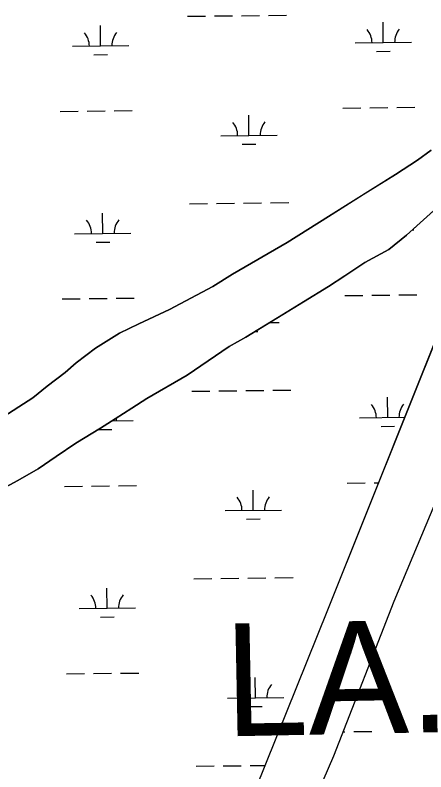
# Model space of a CAD drawing. Extents: x 3684037 to 3722149, y 433263 to 459021.
# Drawn here: x 3697407 to 3698136, y 445259 to 446602 of the extents above; entities that cross this region are included whole.
import ezdxf

# ---------------------------------------------------------------- set-up
doc = ezdxf.new("R2010")
doc.units = 0
for name, color, linetype in [('V-TOPO-GNAM-IDEN', 7, 'Continuous'), ('V-TOPO-SHOR', 7, 'Continuous'), ('V-WETL-SWMP', 7, 'Continuous')]:
    doc.layers.add(name, color=color, linetype=linetype)

msp = doc.modelspace()

# ---------------------------------------------------------------- linework, layer by layer
at = {"layer": 'V-TOPO-SHOR'}
for points in [[(3697378.1, 445884.5), (3697438.3, 445923), (3697464.1, 445943.6), (3697495.6, 445967.8), (3697515, 445984.8), (3697549.9, 446010.8), (3697592.3, 446037.4), (3697626.8, 446054.1), (3697680.9, 446079.8), (3697757.8, 446120.3), (3697792.8, 446142.2), (3697889.8, 446198.6), (3697963.2, 446244.8), (3698025.1, 446283.3), (3698082.5, 446318.8), (3698121.5, 446344.8), (3698145.4, 446362.5)], [(3698102, 446211.5), (3698186.1, 446287.8), (3698216.3, 446308.4), (3698219.5, 446308.4), (3698235.4, 446311.6), (3698244.9, 446303.7), (3698246.5, 446291), (3698233.8, 446230.6), (3698194.2, 446127.3)], [(3698102, 446211.5), (3698070.5, 446186.1), (3698028, 446162.9), (3697992.5, 446139.3), (3697963.3, 446120.3), (3697919.1, 446093.1), (3697872.6, 446064.6), (3697816.4, 446030.3), (3697787.1, 446013.6), (3697712.1, 445962.8), (3697640.9, 445921.8), (3697613.9, 445904.7), (3697584.7, 445885.7), (3697558.3, 445869.1), (3697514.7, 445842.5), (3697479.8, 445818.8), (3697447.7, 445796.9), (3697411.5, 445776.2), (3697368.4, 445753)], [(3698358.9, 446208.5), (3698200.5, 445850.8), (3698079.4, 445561.6), (3697972, 445287.1), (3697803.7, 444897), (3697754.8, 444762.4), (3697616.4, 444389.6), (3697489.5, 444064), (3697341.7, 443695.3), (3697181.4, 443288.9), (3696959.7, 442730.5), (3696913.6, 442609.5)], [(3698194.2, 446127.3), (3697961.4, 445546.1), (3697741.2, 444999.8), (3697500.1, 444402.5), (3697266.9, 443786.1), (3697027.3, 443200.9), (3696840, 442719.8)]]:
    msp.add_lwpolyline(points, dxfattribs=at)
at = {"layer": 'V-WETL-SWMP'}
for p, q in [((3697760.7, 446600.4), (3697792.7, 446600.7)), ((3697808.7, 446600.9), (3697840.7, 446601.3)), ((3697856.7, 446601.5), (3697888.7, 446601.9)), ((3697712.7, 446599.8), (3697744.7, 446600.2)), ((3698060.6, 446553.1), (3698060.2, 446589.1)), ((3697558.7, 446547.3), (3697558.3, 446583.3)), ((3697508.7, 446546.7), (3697608.7, 446547.9)), ((3698010.6, 446552.5), (3698110.6, 446553.7)), ((3698048.8, 446537.5), (3698072.8, 446537.8)), ((3697546.9, 446531.7), (3697570.9, 446532)), ((3697486.7, 446431), (3697518.7, 446431.4)), ((3697534.7, 446431.6), (3697566.7, 446431.9)), ((3697582.7, 446432.1), (3697614.7, 446432.5)), ((3697988.6, 446436.8), (3698020.6, 446437.2)), ((3698036.6, 446437.4), (3698068.6, 446437.8)), ((3698084.6, 446438), (3698116.6, 446438.3)), ((3697822, 446388.5), (3697821.6, 446424.5)), ((3697772.1, 446387.9), (3697872, 446389.1)), ((3697810.2, 446372.9), (3697834.2, 446373.2)), ((3698145.4, 446362.5), (3698121.5, 446344.8)), ((3698121.5, 446344.8), (3698082.5, 446318.8)), ((3698082.5, 446318.8), (3697963.2, 446244.8)), ((3698102, 446211.5), (3698186.1, 446287.8)), ((3697716.6, 446267.2), (3697748.6, 446267.5)), ((3697764.6, 446267.7), (3697796.6, 446268.1)), ((3697812.6, 446268.3), (3697844.6, 446268.7)), ((3697860.6, 446268.8), (3697892.6, 446269.2)), ((3697562.6, 446214.6), (3697562.2, 446250.6)), ((3697963.2, 446244.8), (3697889.8, 446198.6)), ((3697512.6, 446214), (3697612.6, 446215.2)), ((3698070.5, 446186.1), (3698102, 446211.5)), ((3698112.5, 446221), (3698114.5, 446221)), ((3697550.8, 446199.1), (3697574.8, 446199.3)), ((3697889.8, 446198.6), (3697792.8, 446142.2)), ((3698028, 446162.9), (3698070.5, 446186.1)), ((3697992.5, 446139.3), (3698028, 446162.9)), ((3697792.8, 446142.2), (3697757.8, 446120.3)), ((3697963.3, 446120.3), (3697992.5, 446139.3)), ((3697757.8, 446120.3), (3697680.9, 446079.8)), ((3697919.1, 446093.1), (3697963.3, 446120.3)), ((3697992.4, 446104.2), (3698024.4, 446104.6)), ((3698040.4, 446104.7), (3698072.4, 446105.1)), ((3698088.4, 446105.3), (3698120.4, 446105.7)), ((3697490.6, 446098.3), (3697522.6, 446098.7)), ((3697538.6, 446098.9), (3697570.6, 446099.3)), ((3697586.6, 446099.5), (3697618.5, 446099.8)), ((3697816.4, 446030.3), (3697919.1, 446093.1)), ((3697680.9, 446079.8), (3697626.8, 446054.1)), ((3698174, 446076.9), (3697961.4, 445546.1)), ((3697626.8, 446054.1), (3697592.3, 446037.4)), ((3697858.8, 446056.2), (3697875.9, 446056.4)), ((3697592.3, 446037.4), (3697549.9, 446010.8)), ((3697833.1, 446040.5), (3697838.1, 446040.5)), ((3697787.1, 446013.6), (3697816.4, 446030.3)), ((3697549.9, 446010.8), (3697515, 445984.8)), ((3697712.1, 445962.8), (3697787.1, 446013.6)), ((3697515, 445984.8), (3697495.6, 445967.8)), ((3697495.6, 445967.8), (3697464.1, 445943.6)), ((3697640.9, 445921.8), (3697712.1, 445962.8)), ((3697464.1, 445943.6), (3697438.3, 445923)), ((3697720.5, 445934.5), (3697752.5, 445934.9)), ((3697768.5, 445935.1), (3697800.5, 445935.4)), ((3697816.5, 445935.6), (3697848.5, 445936)), ((3697864.5, 445936.2), (3697896.5, 445936.6)), ((3697438.3, 445923), (3697378.1, 445884.5)), ((3697613.9, 445904.7), (3697640.9, 445921.8)), ((3698068.4, 445887.8), (3698067.9, 445923.8)), ((3697584.7, 445885.7), (3697613.9, 445904.7)), ((3697558.3, 445869.1), (3697584.7, 445885.7)), ((3697579, 445882.1), (3697616.5, 445882.6)), ((3698018.4, 445887.2), (3698098.4, 445888.2)), ((3697514.7, 445842.5), (3697558.3, 445869.1)), ((3697554.7, 445866.4), (3697578.7, 445866.7)), ((3698056.5, 445872.2), (3698080.5, 445872.5)), ((3697479.8, 445818.8), (3697514.7, 445842.5)), ((3697447.7, 445796.9), (3697479.8, 445818.8)), ((3697411.5, 445776.2), (3697447.7, 445796.9)), ((3697368.4, 445753), (3697411.5, 445776.2)), ((3697996.3, 445771.5), (3698028.3, 445771.9)), ((3698044.3, 445772.1), (3698051.9, 445772.2)), ((3697494.4, 445765.7), (3697526.4, 445766.1)), ((3697542.4, 445766.3), (3697574.4, 445766.6)), ((3697590.4, 445766.8), (3697622.4, 445767.2)), ((3697829.8, 445723.2), (3697829.4, 445759.2)), ((3697779.8, 445722.6), (3697879.8, 445723.7)), ((3697818, 445707.6), (3697842, 445707.9)), ((3697724.3, 445601.9), (3697756.3, 445602.2)), ((3697772.3, 445602.4), (3697804.3, 445602.8)), ((3697820.3, 445603), (3697852.3, 445603.3)), ((3697868.3, 445603.5), (3697900.3, 445603.9)), ((3697570.4, 445549.3), (3697569.9, 445585.3)), ((3697520.4, 445548.7), (3697620.4, 445549.9)), ((3697961.4, 445546.1), (3697741.2, 444999.8)), ((3697558.5, 445533.8), (3697582.5, 445534)), ((3697498.3, 445433), (3697530.3, 445433.4)), ((3697546.3, 445433.6), (3697578.3, 445434)), ((3697594.3, 445434.2), (3697626.3, 445434.5)), ((3697833.7, 445390.5), (3697833.2, 445426.5)), ((3697783.7, 445389.9), (3697883.7, 445391.1)), ((3697821.8, 445374.9), (3697845.8, 445375.2)), ((3697988.9, 445330.3), (3697992.3, 445330.4)), ((3698008.3, 445330.5), (3698040.3, 445330.9)), ((3697728.2, 445269.2), (3697760.2, 445269.6)), ((3697776.2, 445269.8), (3697808.2, 445270.1)), ((3697824.2, 445270.3), (3697850.4, 445270.6))]:
    msp.add_line(p, q, dxfattribs=at)
msp.add_lwpolyline([(3698200.5, 445850.8), (3698079.4, 445561.6), (3697972, 445287.1), (3697803.7, 444897), (3697754.8, 444762.4), (3697616.4, 444389.6), (3697489.5, 444064), (3697341.7, 443695.3), (3697181.4, 443288.9), (3696959.7, 442730.5), (3695447.4, 438761.1), (3706545.2, 438890.2)], dxfattribs=at)
for centre, start, end in [((3698005.4, 446552.9), 359.8949, 41.4385), ((3698115.9, 446554.2), 139.8949, 181.4385), ((3697503.5, 446547.1), 359.8949, 41.4385), ((3697614, 446548.4), 139.8949, 181.4385), ((3697766.8, 446388.3), 359.8949, 41.4385), ((3697877.3, 446389.6), 139.8949, 181.4385), ((3697507.4, 446214.5), 359.8949, 41.4385), ((3697617.9, 446215.7), 139.8949, 181.4385), ((3698013.1, 445887.6), 359.8949, 41.4385), ((3698123.6, 445888.9), 139.8949, 181.4385), ((3697621.7, 445883.1), 173.6235, 181.4385), ((3697774.5, 445723), 359.8949, 41.4385), ((3697885, 445724.3), 139.8949, 181.4385), ((3697515.1, 445549.2), 359.8949, 41.4385), ((3697625.6, 445550.4), 139.8949, 181.4385), ((3697778.4, 445390.3), 359.8949, 41.4385), ((3697888.9, 445391.6), 139.8949, 181.4385)]:
    msp.add_arc(centre, 35.2, start, end, dxfattribs=at)

# ---------------------------------------------------------------- texts
at = {"layer": 'V-TOPO-GNAM-IDEN'}
msp.add_text('LA.', height=200, rotation=1.1351, dxfattribs=at).set_placement((3697780, 445322))

doc.saveas('drawing.dxf')
